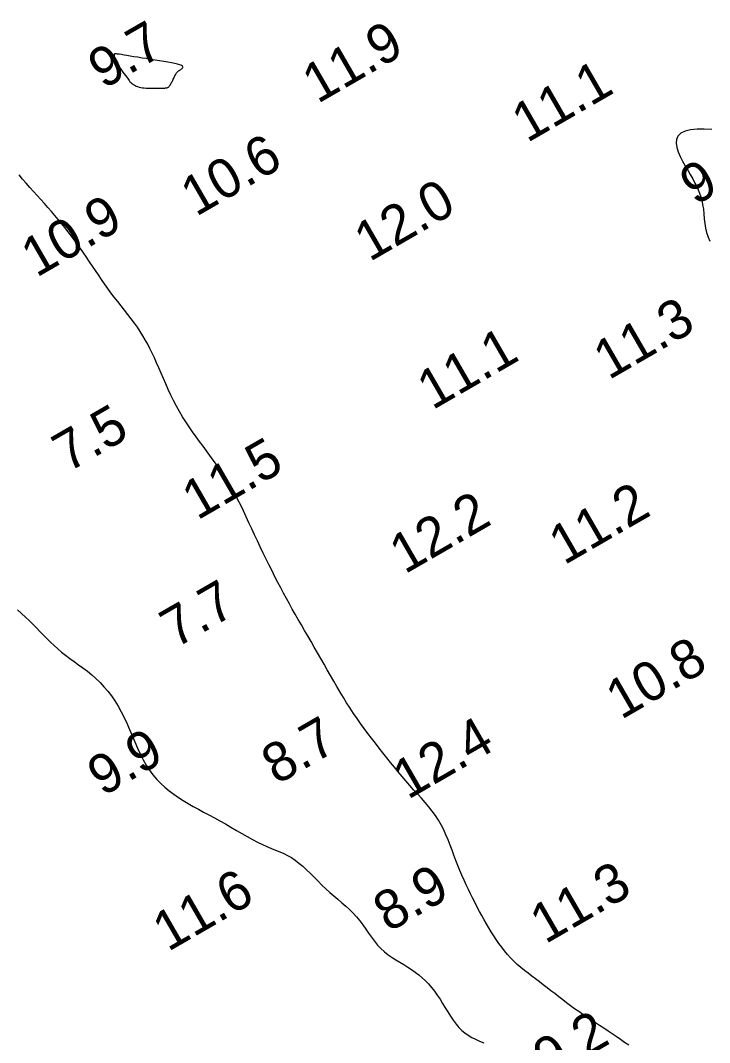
# Model space of a CAD drawing. Extents: x 3024098 to 3056816, y 418252 to 509144.
# Drawn here: x 3039522.4 to 3039610, y 419139.6 to 419269.6 of the extents above; entities that cross this region are included whole.
import ezdxf

# ---------------------------------------------------------------- set-up
doc = ezdxf.new("R2010")
doc.units = 0
doc.layers.add('V-CHAN-CONT-EL10', color=7, linetype='Continuous')
doc.layers.add('V-TOPO-SOUN-0911', color=7, linetype='Continuous')

msp = doc.modelspace()

# ---------------------------------------------------------------- linework, layer by layer
at = {"layer": 'V-CHAN-CONT-EL10'}
msp.add_lwpolyline([(3039540.91, 419261), (3039540.99, 419261.02), (3039541.06, 419261.04), (3039541.12, 419261.07), (3039541.18, 419261.11), (3039541.23, 419261.15), (3039541.28, 419261.21), (3039541.33, 419261.28), (3039541.39, 419261.36), (3039541.44, 419261.44), (3039541.5, 419261.54), (3039541.56, 419261.64), (3039541.62, 419261.75), (3039541.68, 419261.87), (3039541.74, 419261.98), (3039541.79, 419262.1), (3039541.85, 419262.22), (3039541.9, 419262.33), (3039541.95, 419262.44), (3039542, 419262.55), (3039542.06, 419262.66), (3039542.11, 419262.75), (3039542.16, 419262.84), (3039542.22, 419262.92), (3039542.28, 419262.99), (3039542.34, 419263.05), (3039542.4, 419263.11), (3039542.47, 419263.16), (3039542.54, 419263.21), (3039542.61, 419263.26), (3039542.69, 419263.31), (3039542.77, 419263.36), (3039542.86, 419263.42), (3039542.94, 419263.48), (3039542.99, 419263.54), (3039543.02, 419263.61), (3039543.01, 419263.68), (3039542.95, 419263.76), (3039542.83, 419263.84), (3039542.62, 419263.92), (3039542.34, 419264), (3039541.99, 419264.09), (3039541.57, 419264.17), (3039541.1, 419264.26), (3039540.59, 419264.35), (3039540.05, 419264.44), (3039539.49, 419264.54), (3039538.93, 419264.63), (3039538.37, 419264.72), (3039537.83, 419264.8), (3039537.3, 419264.89), (3039536.8, 419264.97), (3039536.33, 419265.05), (3039535.91, 419265.12), (3039535.53, 419265.18), (3039535.2, 419265.23), (3039534.93, 419265.27), (3039534.72, 419265.3), (3039534.56, 419265.32), (3039534.44, 419265.33), (3039534.35, 419265.32), (3039534.3, 419265.29), (3039534.27, 419265.25), (3039534.26, 419265.19), (3039534.27, 419265.1), (3039534.29, 419265), (3039534.32, 419264.88), (3039534.37, 419264.74), (3039534.44, 419264.58), (3039534.52, 419264.4), (3039534.63, 419264.2), (3039534.75, 419263.98), (3039534.9, 419263.75), (3039535.06, 419263.51), (3039535.23, 419263.26), (3039535.4, 419263.02), (3039535.57, 419262.78), (3039535.73, 419262.56), (3039535.87, 419262.36), (3039536, 419262.19), (3039536.1, 419262.05), (3039536.17, 419261.94), (3039536.24, 419261.85), (3039536.29, 419261.78), (3039536.34, 419261.73), (3039536.38, 419261.68), (3039536.44, 419261.63), (3039536.5, 419261.58), (3039536.59, 419261.52), (3039536.69, 419261.45), (3039536.8, 419261.38), (3039536.94, 419261.3), (3039537.09, 419261.23), (3039537.26, 419261.16), (3039537.44, 419261.1), (3039537.65, 419261.05), (3039537.87, 419261.01), (3039538.11, 419260.99), (3039538.36, 419260.97), (3039538.61, 419260.96), (3039538.86, 419260.96), (3039539.11, 419260.96), (3039539.35, 419260.96), (3039539.58, 419260.97), (3039539.79, 419260.97), (3039539.98, 419260.97), (3039540.16, 419260.97), (3039540.32, 419260.97), (3039540.47, 419260.97), (3039540.6, 419260.97), (3039540.72, 419260.98), (3039540.82, 419260.99)], close=True, dxfattribs=at)
for points in [[(3039610.29, 419255.7), (3039609.34, 419255.77), (3039608.43, 419255.75), (3039607.6, 419255.66), (3039606.89, 419255.48), (3039606.34, 419255.22), (3039605.98, 419254.87), (3039605.79, 419254.44), (3039605.75, 419253.96), (3039605.84, 419253.42), (3039606.02, 419252.86), (3039606.27, 419252.27), (3039606.58, 419251.68), (3039606.91, 419251.09), (3039607.23, 419250.53), (3039607.56, 419249.98), (3039607.87, 419249.44), (3039608.15, 419248.9), (3039608.42, 419248.37), (3039608.66, 419247.84), (3039608.86, 419247.29), (3039609.02, 419246.73), (3039609.13, 419246.15), (3039609.22, 419245.56), (3039609.28, 419244.96), (3039609.34, 419244.36), (3039609.41, 419243.76), (3039609.5, 419243.17), (3039609.63, 419242.59), (3039609.81, 419242.03), (3039610.05, 419241.49)], [(3039599.72, 419139.21), (3039599.19, 419139.58), (3039598.67, 419139.94), (3039598.14, 419140.31), (3039597.61, 419140.67), (3039597.09, 419141.03), (3039596.56, 419141.39), (3039596.02, 419141.74), (3039595.49, 419142.09), (3039594.95, 419142.44), (3039594.42, 419142.79), (3039593.89, 419143.14), (3039593.37, 419143.5), (3039592.85, 419143.86), (3039592.33, 419144.23), (3039591.83, 419144.61), (3039591.33, 419145), (3039590.83, 419145.39), (3039590.33, 419145.78), (3039589.84, 419146.16), (3039589.35, 419146.54), (3039588.86, 419146.92), (3039588.37, 419147.29), (3039587.88, 419147.65), (3039587.4, 419148.01), (3039586.92, 419148.37), (3039586.45, 419148.74), (3039586, 419149.11), (3039585.55, 419149.5), (3039585.13, 419149.91), (3039584.71, 419150.33), (3039584.32, 419150.77), (3039583.94, 419151.22), (3039583.57, 419151.69), (3039583.22, 419152.17), (3039582.88, 419152.65), (3039582.55, 419153.15), (3039582.23, 419153.65), (3039581.92, 419154.16), (3039581.62, 419154.67), (3039581.32, 419155.19), (3039581.03, 419155.71), (3039580.74, 419156.24), (3039580.46, 419156.78), (3039580.18, 419157.33), (3039579.9, 419157.89), (3039579.62, 419158.46), (3039579.34, 419159.04), (3039579.07, 419159.62), (3039578.79, 419160.23), (3039578.52, 419160.84), (3039578.26, 419161.46), (3039578, 419162.09), (3039577.75, 419162.73), (3039577.5, 419163.38), (3039577.26, 419164.03), (3039577.01, 419164.69), (3039576.75, 419165.34), (3039576.48, 419165.99), (3039576.19, 419166.62), (3039575.87, 419167.25), (3039575.52, 419167.85), (3039575.14, 419168.43), (3039574.73, 419169), (3039574.29, 419169.55), (3039573.83, 419170.1), (3039573.35, 419170.64), (3039572.87, 419171.18), (3039572.37, 419171.72), (3039571.88, 419172.27), (3039571.39, 419172.84), (3039570.89, 419173.41), (3039570.4, 419174), (3039569.92, 419174.59), (3039569.43, 419175.2), (3039568.95, 419175.8), (3039568.47, 419176.41), (3039567.99, 419177.03), (3039567.51, 419177.64), (3039567.03, 419178.26), (3039566.56, 419178.88), (3039566.09, 419179.5), (3039565.63, 419180.14), (3039565.17, 419180.78), (3039564.72, 419181.43), (3039564.28, 419182.09), (3039563.85, 419182.76), (3039563.43, 419183.44), (3039563.02, 419184.14), (3039562.6, 419184.84), (3039562.2, 419185.55), (3039561.79, 419186.26), (3039561.39, 419186.98), (3039560.98, 419187.7), (3039560.56, 419188.42), (3039560.15, 419189.14), (3039559.73, 419189.85), (3039559.32, 419190.57), (3039558.9, 419191.28), (3039558.49, 419191.98), (3039558.09, 419192.68), (3039557.7, 419193.36), (3039557.31, 419194.04), (3039556.93, 419194.71), (3039556.56, 419195.38), (3039556.19, 419196.05), (3039555.83, 419196.73), (3039555.46, 419197.41), (3039555.1, 419198.1), (3039554.73, 419198.82), (3039554.36, 419199.55), (3039553.99, 419200.3), (3039553.62, 419201.06), (3039553.24, 419201.83), (3039552.87, 419202.6), (3039552.5, 419203.38), (3039552.13, 419204.15), (3039551.77, 419204.92), (3039551.42, 419205.69), (3039551.07, 419206.44), (3039550.72, 419207.18), (3039550.37, 419207.9), (3039550.02, 419208.61), (3039549.67, 419209.31), (3039549.3, 419209.98), (3039548.93, 419210.64), (3039548.54, 419211.27), (3039548.14, 419211.89), (3039547.73, 419212.48), (3039547.31, 419213.08), (3039546.89, 419213.66), (3039546.45, 419214.24), (3039546.02, 419214.83), (3039545.58, 419215.42), (3039545.13, 419216.02), (3039544.69, 419216.62), (3039544.25, 419217.24), (3039543.82, 419217.88), (3039543.4, 419218.52), (3039542.98, 419219.17), (3039542.58, 419219.84), (3039542.2, 419220.52), (3039541.84, 419221.22), (3039541.49, 419221.92), (3039541.16, 419222.63), (3039540.84, 419223.34), (3039540.54, 419224.04), (3039540.24, 419224.72), (3039539.95, 419225.39), (3039539.67, 419226.04), (3039539.39, 419226.66), (3039539.11, 419227.26), (3039538.83, 419227.84), (3039538.54, 419228.4), (3039538.23, 419228.94), (3039537.92, 419229.48), (3039537.58, 419230.02), (3039537.23, 419230.55), (3039536.85, 419231.09), (3039536.44, 419231.63), (3039536.03, 419232.18), (3039535.6, 419232.72), (3039535.16, 419233.27), (3039534.73, 419233.83), (3039534.29, 419234.38), (3039533.87, 419234.94), (3039533.46, 419235.5), (3039533.05, 419236.07), (3039532.66, 419236.63), (3039532.27, 419237.2), (3039531.89, 419237.77), (3039531.51, 419238.33), (3039531.14, 419238.89), (3039530.76, 419239.45), (3039530.38, 419240), (3039530, 419240.55), (3039529.61, 419241.09), (3039529.22, 419241.63), (3039528.82, 419242.16), (3039528.41, 419242.69), (3039528, 419243.22), (3039527.59, 419243.74), (3039527.16, 419244.26), (3039526.73, 419244.77), (3039526.29, 419245.28), (3039525.85, 419245.79), (3039525.4, 419246.3), (3039524.94, 419246.8), (3039524.48, 419247.32), (3039524.03, 419247.83), (3039523.56, 419248.35), (3039523.1, 419248.87), (3039522.64, 419249.4), (3039522.18, 419249.93)], [(3039521.99, 419194.6), (3039522.5, 419194.15), (3039522.99, 419193.69), (3039523.47, 419193.23), (3039523.94, 419192.77), (3039524.4, 419192.31), (3039524.84, 419191.85), (3039525.28, 419191.4), (3039525.72, 419190.95), (3039526.17, 419190.51), (3039526.63, 419190.07), (3039527.1, 419189.64), (3039527.59, 419189.23), (3039528.11, 419188.83), (3039528.64, 419188.43), (3039529.19, 419188.03), (3039529.75, 419187.63), (3039530.31, 419187.23), (3039530.87, 419186.8), (3039531.42, 419186.35), (3039531.96, 419185.88), (3039532.48, 419185.37), (3039532.98, 419184.83), (3039533.46, 419184.26), (3039533.92, 419183.66), (3039534.36, 419183.02), (3039534.78, 419182.35), (3039535.18, 419181.65), (3039535.55, 419180.92), (3039535.91, 419180.17), (3039536.25, 419179.39), (3039536.58, 419178.6), (3039536.91, 419177.81), (3039537.24, 419177.03), (3039537.59, 419176.27), (3039537.95, 419175.53), (3039538.34, 419174.84), (3039538.76, 419174.2), (3039539.21, 419173.6), (3039539.69, 419173.04), (3039540.2, 419172.52), (3039540.73, 419172.03), (3039541.28, 419171.58), (3039541.85, 419171.15), (3039542.45, 419170.74), (3039543.06, 419170.35), (3039543.69, 419169.97), (3039544.33, 419169.6), (3039544.99, 419169.24), (3039545.66, 419168.88), (3039546.34, 419168.52), (3039547.03, 419168.15), (3039547.72, 419167.76), (3039548.43, 419167.37), (3039549.13, 419166.96), (3039549.83, 419166.55), (3039550.52, 419166.15), (3039551.2, 419165.76), (3039551.87, 419165.39), (3039552.51, 419165.05), (3039553.13, 419164.74), (3039553.71, 419164.48), (3039554.28, 419164.24), (3039554.82, 419164.02), (3039555.34, 419163.81), (3039555.84, 419163.59), (3039556.33, 419163.35), (3039556.82, 419163.08), (3039557.3, 419162.76), (3039557.78, 419162.4), (3039558.26, 419161.99), (3039558.74, 419161.55), (3039559.23, 419161.08), (3039559.71, 419160.59), (3039560.21, 419160.09), (3039560.7, 419159.6), (3039561.21, 419159.12), (3039561.71, 419158.66), (3039562.23, 419158.22), (3039562.73, 419157.78), (3039563.24, 419157.35), (3039563.73, 419156.92), (3039564.21, 419156.48), (3039564.67, 419156.02), (3039565.1, 419155.54), (3039565.51, 419155.04), (3039565.9, 419154.52), (3039566.27, 419153.99), (3039566.64, 419153.47), (3039567.02, 419152.95), (3039567.4, 419152.44), (3039567.79, 419151.96), (3039568.21, 419151.52), (3039568.66, 419151.11), (3039569.13, 419150.74), (3039569.62, 419150.4), (3039570.12, 419150.08), (3039570.62, 419149.77), (3039571.13, 419149.47), (3039571.63, 419149.17), (3039572.11, 419148.86), (3039572.58, 419148.53), (3039573.03, 419148.18), (3039573.46, 419147.81), (3039573.87, 419147.42), (3039574.27, 419147.01), (3039574.65, 419146.57), (3039575.02, 419146.11), (3039575.38, 419145.61), (3039575.73, 419145.09), (3039576.06, 419144.55), (3039576.4, 419143.99), (3039576.73, 419143.45), (3039577.06, 419142.91), (3039577.41, 419142.4), (3039577.76, 419141.92), (3039578.12, 419141.49), (3039578.5, 419141.11), (3039578.9, 419140.78), (3039579.32, 419140.48), (3039579.77, 419140.22), (3039580.24, 419139.98), (3039580.75, 419139.75), (3039581.28, 419139.52)]]:
    msp.add_lwpolyline(points, dxfattribs=at)

# ---------------------------------------------------------------- texts
at = {"layer": 'V-TOPO-SOUN-0911'}
for s, p in [('9.7', (3039532.91, 419260.77)), ('11.9 ', (3039560.15, 419258.93)), ('11.1 ', (3039586.8, 419253.96)), ('10.6 ', (3039544.69, 419244.57)), ('9.4', (3039608.18, 419245.98)), ('12.0 ', (3039566.76, 419238.82)), ('10.9 ', (3039524.39, 419236.82)), ('11.3 ', (3039597.19, 419223.79)), ('11.1 ', (3039574.76, 419219.97)), ('7.5', (3039528.38, 419212.02)), ('11.5 ', (3039544.85, 419205.94)), ('12.2 ', (3039571.24, 419199.09)), ('11.2 ', (3039591.51, 419200.24)), ('7.7', (3039542.07, 419189.65)), ('10.8 ', (3039598.76, 419180.58)), ('8.7', (3039554.96, 419172.29)), ('12.4 ', (3039571.63, 419170.41)), ('9.9', (3039532.82, 419170.81)), ('11.6 ', (3039541.12, 419151.06)), ('8.9', (3039569.17, 419153.52)), ('11.3 ', (3039589.12, 419152.04)), ('9.2', (3039589.51, 419134.89))]:
    msp.add_text(s, height=5, rotation=30, dxfattribs=at).set_placement(p)

doc.saveas('drawing.dxf')
